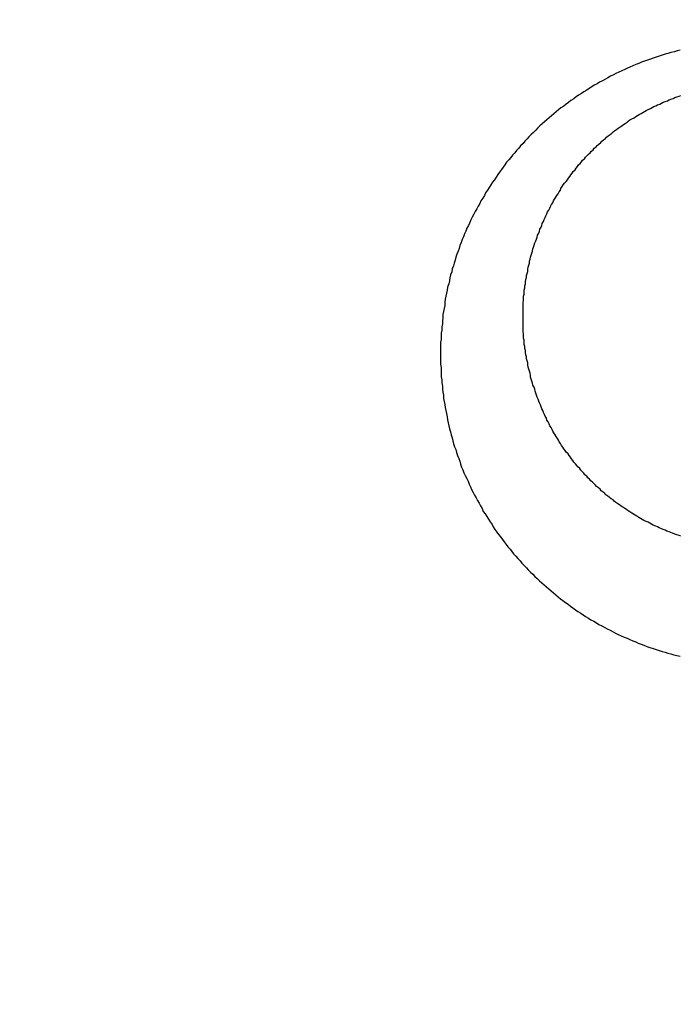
# Model space of a CAD drawing. Header units: millimetres. Extents: x 11979 to 37895, y 18730 to 47884.
# Tile 607 of 656: x 35826.55 to 35827.68, y 46388.94 to 46390.63. Entities that reach past the tile are written whole.
import ezdxf

# ---------------------------------------------------------------- set-up
doc = ezdxf.new("R2010")
doc.units = ezdxf.units.MM
for name, color, linetype in [('- niebieska cienka - izolacja', 120, 'Continuous'), ('-WYMIAR', 8, 'Continuous'), ('PROJEKTOWANE', 5, 'Continuous')]:
    doc.layers.add(name, color=color, linetype=linetype)
doc.styles.get("Standard").update_dxf_attribs({"font": 'arial.ttf'})
doc.dimstyles.new('CZA-KROPKA-50', dxfattribs={"dimtxt": 12, "dimasz": 1, "dimexe": 2, "dimexo": 25, "dimgap": 4, "dimtad": 1, "dimdec": 1, "dimrnd": 0.5, "dimzin": 9, "dimdsep": 46, "dimtxsty": 'Standard', "dimblk": 'CZA-KROPKA', "dimblk1": 'CZA-KROPKA', "dimblk2": 'CZA-KROPKA', "dimsah": 1, "dimcen": -20, "dimse1": 1, "dimse2": 1, "dimclrd": 8, "dimclre": 8, "dimclrt": 9, "dimadec": 0, "dimazin": 0, "dimtfac": 1, "dimtdec": 1, "dimtmove": 1, "dimatfit": 3, "dimldrblk": 'CZA-KROPKA', "dimfxl": 1, "dimtolj": 1, "dimtzin": 9, "dimarcsym": 0})

# ---------------------------------------------------------------- blocks, each defined once
blk = doc.blocks.new('CZA-KROPKA')
at = {"layer": '-WYMIAR', "linetype": 'ByBlock'}
for p, q in [((0, 10), (0, -10)), ((5, 0), (-5, 0))]:
    blk.add_line(p, q, dxfattribs=at)
at = {"layer": '-WYMIAR', "linetype": 'ByBlock', "const_width": 2.5}
blk.add_lwpolyline([(-1.25, 0, 1), (1.25, 0, 1)], format="xyb", close=True, dxfattribs=at)
blk = doc.blocks.new('*D2897')
at = {"layer": '-WYMIAR', "color": 8, "lineweight": -2}
blk.add_line((34132.9262, 45927.4655), (36406.9262, 45927.4655), dxfattribs=at)
at = {"layer": 'Defpoints', "color": 0}
for p in [(34131.9262, 46435.1223), (36407.9262, 46406.1223), (36407.9262, 45927.4655)]:
    blk.add_point(p, dxfattribs=at)
at = {"layer": '-WYMIAR', "color": 8, "lineweight": -2, "rotation": 180}
blk.add_blockref('CZA-KROPKA', (34131.9262, 45927.4655), dxfattribs=at)
at = {"layer": '-WYMIAR', "color": 8, "lineweight": -2}
blk.add_blockref('CZA-KROPKA', (36407.9262, 45927.4655), dxfattribs=at)
at = {"layer": '-WYMIAR', "color": 9, "insert": (35269.9262, 45937.5924), "char_height": 12, "attachment_point": 5}
blk.add_mtext('\\A1;2276', dxfattribs=at)
blk = doc.blocks.new('Pisuar NOVA PRO ze zintegrowanym ceramicznym sitkiem')
for points in [[(-0.001307, -0.185466, 0), (-0.001357, -0.185479, 0), (-0.001407, -0.185493, 0), (-0.001467, -0.185507, 0), (-0.001517, -0.185521, 0), (-0.001567, -0.185537, 0), (-0.001617, -0.185552, 0), (-0.001667, -0.185568, 0), (-0.001717, -0.185585, 0), (-0.001767, -0.185602, 0), (-0.001817, -0.185619, 0), (-0.001867, -0.185637, 0), (-0.001917, -0.185656, 0), (-0.001967, -0.185675, 0), (-0.002017, -0.185694, 0), (-0.002067, -0.185714, 0), (-0.002117, -0.185734, 0), (-0.002167, -0.185755, 0), (-0.002207, -0.185776, 0), (-0.002257, -0.185798, 0), (-0.002307, -0.18582, 0), (-0.002357, -0.185843, 0), (-0.002407, -0.185866, 0), (-0.002447, -0.18589, 0), (-0.002497, -0.185914, 0), (-0.002547, -0.185938, 0), (-0.002587, -0.185963, 0), (-0.002637, -0.185989, 0), (-0.002687, -0.186015, 0), (-0.002727, -0.186041, 0), (-0.002777, -0.186068, 0), (-0.002817, -0.186095, 0), (-0.002867, -0.186123, 0), (-0.002907, -0.186151, 0), (-0.002957, -0.186179, 0), (-0.002997, -0.186208, 0), (-0.003047, -0.186238, 0), (-0.003087, -0.186268, 0), (-0.003127, -0.186298, 0), (-0.003177, -0.186329, 0), (-0.003217, -0.18636, 0), (-0.003257, -0.186391, 0), (-0.003297, -0.186423, 0), (-0.003347, -0.186456, 0), (-0.003387, -0.186488, 0), (-0.003427, -0.186521, 0), (-0.003467, -0.186555, 0), (-0.003507, -0.186589, 0), (-0.003547, -0.186623, 0), (-0.003587, -0.186658, 0), (-0.003627, -0.186693, 0), (-0.003667, -0.186728, 0), (-0.003707, -0.186764, 0), (-0.003747, -0.1868, 0), (-0.003777, -0.186837, 0), (-0.003817, -0.186874, 0), (-0.003857, -0.186911, 0), (-0.003897, -0.186949, 0), (-0.003927, -0.186987, 0), (-0.003967, -0.187025, 0), (-0.003997, -0.187064, 0), (-0.004037, -0.187103, 0), (-0.004067, -0.187143, 0), (-0.004107, -0.187182, 0), (-0.004137, -0.187222, 0), (-0.004177, -0.187263, 0), (-0.004207, -0.187304, 0), (-0.004237, -0.187345, 0), (-0.004277, -0.187386, 0), (-0.004307, -0.187428, 0), (-0.004337, -0.18747, 0), (-0.004367, -0.187512, 0), (-0.004397, -0.187555, 0), (-0.004427, -0.187598, 0), (-0.004457, -0.187641, 0), (-0.004487, -0.187685, 0), (-0.004517, -0.187729, 0), (-0.004547, -0.187773, 0), (-0.004577, -0.187818, 0), (-0.004607, -0.187862, 0), (-0.004637, -0.187907, 0), (-0.004657, -0.187953, 0), (-0.004687, -0.187998, 0), (-0.004717, -0.188044, 0), (-0.004737, -0.18809, 0), (-0.004767, -0.188137, 0), (-0.004787, -0.188183, 0), (-0.004817, -0.18823, 0), (-0.004837, -0.188277, 0), (-0.004867, -0.188324, 0), (-0.004887, -0.188372, 0), (-0.004907, -0.18842, 0), (-0.004927, -0.188468, 0), (-0.004957, -0.188516, 0), (-0.004977, -0.188565, 0), (-0.004997, -0.188613, 0), (-0.005017, -0.188662, 0), (-0.005037, -0.188711, 0), (-0.005057, -0.188761, 0), (-0.005077, -0.18881, 0), (-0.005087, -0.18886, 0), (-0.005107, -0.18891, 0), (-0.005127, -0.18896, 0), (-0.005147, -0.18901, 0), (-0.005157, -0.189061, 0), (-0.005177, -0.189111, 0), (-0.005187, -0.189162, 0), (-0.005207, -0.189213, 0), (-0.005217, -0.189264, 0), (-0.005237, -0.189316, 0), (-0.005247, -0.189367, 0), (-0.005257, -0.189419, 0), (-0.005267, -0.18947, 0), (-0.005287, -0.189522, 0), (-0.005297, -0.189574, 0), (-0.005307, -0.189627, 0), (-0.005317, -0.189679, 0), (-0.005327, -0.189731, 0), (-0.005337, -0.189784, 0), (-0.005337, -0.189836, 0), (-0.005347, -0.189889, 0), (-0.005357, -0.189941, 0), (-0.005367, -0.189994, 0), (-0.005367, -0.190047, 0), (-0.005377, -0.1901, 0), (-0.005377, -0.190153, 0), (-0.005387, -0.190206, 0), (-0.005387, -0.190259, 0), (-0.005397, -0.190312, 0), (-0.005397, -0.190366, 0), (-0.005397, -0.190419, 0), (-0.005407, -0.190472, 0), (-0.005407, -0.190525, 0), (-0.005407, -0.190579, 0), (-0.005407, -0.190632, 0), (-0.005407, -0.190685, 0), (-0.005407, -0.190739, 0), (-0.005407, -0.190792, 0), (-0.005407, -0.190845, 0), (-0.005397, -0.190898, 0), (-0.005397, -0.190952, 0), (-0.005397, -0.191005, 0), (-0.005397, -0.191058, 0), (-0.005387, -0.191111, 0), (-0.005387, -0.191164, 0), (-0.005377, -0.191217, 0), (-0.005377, -0.19127, 0), (-0.005367, -0.191323, 0), (-0.005357, -0.191376, 0), (-0.005357, -0.191428, 0), (-0.005347, -0.191481, 0), (-0.005337, -0.191533, 0), (-0.005327, -0.191586, 0), (-0.005317, -0.191638, 0), (-0.005307, -0.19169, 0), (-0.005297, -0.191742, 0), (-0.005287, -0.191794, 0), (-0.005277, -0.191846, 0), (-0.005267, -0.191898, 0), (-0.005257, -0.19195, 0), (-0.005237, -0.192001, 0), (-0.005227, -0.192052, 0), (-0.005207, -0.192103, 0), (-0.005197, -0.192154, 0), (-0.005187, -0.192205, 0), (-0.005167, -0.192256, 0), (-0.005147, -0.192306, 0), (-0.005137, -0.192356, 0), (-0.005117, -0.192406, 0), (-0.005097, -0.192456, 0), (-0.005077, -0.192506, 0), (-0.005067, -0.192555, 0), (-0.005047, -0.192605, 0), (-0.005027, -0.192654, 0), (-0.005007, -0.192703, 0), (-0.004987, -0.192751, 0), (-0.004957, -0.1928, 0), (-0.004937, -0.192848, 0), (-0.004917, -0.192896, 0), (-0.004897, -0.192944, 0), (-0.004877, -0.192991, 0), (-0.004847, -0.193039, 0), (-0.004827, -0.193086, 0), (-0.004797, -0.193132, 0), (-0.004777, -0.193179, 0), (-0.004747, -0.193225, 0), (-0.004727, -0.193271, 0), (-0.004697, -0.193317, 0), (-0.004677, -0.193363, 0), (-0.004647, -0.193408, 0), (-0.004617, -0.193453, 0), (-0.004587, -0.193498, 0), (-0.004557, -0.193542, 0), (-0.004527, -0.193586, 0), (-0.004507, -0.19363, 0), (-0.004477, -0.193674, 0), (-0.004447, -0.193717, 0), (-0.004417, -0.19376, 0), (-0.004377, -0.193803, 0), (-0.004347, -0.193845, 0), (-0.004317, -0.193887, 0), (-0.004287, -0.193929, 0), (-0.004257, -0.19397, 0), (-0.004217, -0.194011, 0), (-0.004187, -0.194052, 0), (-0.004157, -0.194092, 0), (-0.004117, -0.194133, 0), (-0.004087, -0.194172, 0), (-0.004047, -0.194212, 0), (-0.004017, -0.194251, 0), (-0.003977, -0.19429, 0), (-0.003937, -0.194328, 0), (-0.003907, -0.194366, 0), (-0.003867, -0.194404, 0), (-0.003827, -0.194441, 0), (-0.003797, -0.194478, 0), (-0.003757, -0.194515, 0), (-0.003717, -0.194551, 0), (-0.003677, -0.194587, 0), (-0.003637, -0.194622, 0), (-0.003597, -0.194657, 0), (-0.003557, -0.194692, 0), (-0.003517, -0.194726, 0), (-0.003477, -0.19476, 0), (-0.003437, -0.194793, 0), (-0.003397, -0.194827, 0), (-0.003357, -0.194859, 0), (-0.003317, -0.194892, 0), (-0.003267, -0.194924, 0), (-0.003227, -0.194955, 0), (-0.003187, -0.194986, 0), (-0.003147, -0.195017, 0), (-0.003097, -0.195047, 0), (-0.003057, -0.195077, 0), (-0.003007, -0.195106, 0), (-0.002967, -0.195135, 0), (-0.002927, -0.195163, 0), (-0.002877, -0.195191, 0), (-0.002837, -0.195219, 0), (-0.002787, -0.195246, 0), (-0.002737, -0.195273, 0), (-0.002697, -0.195299, 0), (-0.002647, -0.195325, 0), (-0.002597, -0.19535, 0), (-0.002557, -0.195375, 0), (-0.002507, -0.1954, 0), (-0.002457, -0.195424, 0), (-0.002417, -0.195447, 0), (-0.002367, -0.19547, 0), (-0.002317, -0.195493, 0), (-0.002267, -0.195515, 0), (-0.002217, -0.195537, 0), (-0.002167, -0.195558, 0), (-0.002117, -0.195578, 0), (-0.002067, -0.195599, 0), (-0.002027, -0.195618, 0), (-0.001977, -0.195638, 0), (-0.001927, -0.195657, 0), (-0.001877, -0.195675, 0), (-0.001827, -0.195693, 0), (-0.001767, -0.19571, 0), (-0.001717, -0.195727, 0), (-0.001667, -0.195744, 0), (-0.001617, -0.19576, 0), (-0.001567, -0.195775, 0), (-0.001517, -0.19579, 0), (-0.001467, -0.195805, 0), (-0.001417, -0.195819, 0), (-0.001367, -0.195832, 0), (-0.001307, -0.195845, 0)], [(-0.001297, -0.193787, 0), (-0.001327, -0.193776, 0), (-0.001367, -0.193764, 0), (-0.001397, -0.193752, 0), (-0.001437, -0.193739, 0), (-0.001467, -0.193727, 0), (-0.001497, -0.193713, 0), (-0.001537, -0.1937, 0), (-0.001567, -0.193687, 0), (-0.001597, -0.193673, 0), (-0.001637, -0.193658, 0), (-0.001667, -0.193644, 0), (-0.001697, -0.193629, 0), (-0.001727, -0.193614, 0), (-0.001767, -0.193599, 0), (-0.001797, -0.193583, 0), (-0.001827, -0.193567, 0), (-0.001857, -0.193551, 0), (-0.001887, -0.193534, 0), (-0.001927, -0.193518, 0), (-0.001957, -0.193501, 0), (-0.001987, -0.193483, 0), (-0.002017, -0.193466, 0), (-0.002047, -0.193448, 0), (-0.002077, -0.193429, 0), (-0.002107, -0.193411, 0), (-0.002137, -0.193392, 0), (-0.002167, -0.193373, 0), (-0.002197, -0.193354, 0), (-0.002227, -0.193334, 0), (-0.002257, -0.193314, 0), (-0.002287, -0.193294, 0), (-0.002317, -0.193274, 0), (-0.002347, -0.193253, 0), (-0.002377, -0.193232, 0), (-0.002407, -0.193211, 0), (-0.002437, -0.19319, 0), (-0.002457, -0.193168, 0), (-0.002487, -0.193146, 0), (-0.002517, -0.193124, 0), (-0.002547, -0.193101, 0), (-0.002577, -0.193079, 0), (-0.002597, -0.193056, 0), (-0.002627, -0.193033, 0), (-0.002657, -0.193009, 0), (-0.002677, -0.192986, 0), (-0.002707, -0.192962, 0), (-0.002737, -0.192938, 0), (-0.002757, -0.192913, 0), (-0.002787, -0.192889, 0), (-0.002807, -0.192864, 0), (-0.002837, -0.192839, 0), (-0.002857, -0.192813, 0), (-0.002887, -0.192788, 0), (-0.002907, -0.192762, 0), (-0.002937, -0.192736, 0), (-0.002957, -0.19271, 0), (-0.002987, -0.192683, 0), (-0.003007, -0.192657, 0), (-0.003027, -0.19263, 0), (-0.003057, -0.192603, 0), (-0.003077, -0.192576, 0), (-0.003097, -0.192548, 0), (-0.003127, -0.192521, 0), (-0.003147, -0.192493, 0), (-0.003167, -0.192465, 0), (-0.003187, -0.192436, 0), (-0.003207, -0.192408, 0), (-0.003227, -0.192379, 0), (-0.003257, -0.19235, 0), (-0.003277, -0.192321, 0), (-0.003297, -0.192292, 0), (-0.003317, -0.192263, 0), (-0.003337, -0.192233, 0), (-0.003357, -0.192203, 0), (-0.003377, -0.192173, 0), (-0.003387, -0.192143, 0), (-0.003407, -0.192113, 0), (-0.003427, -0.192083, 0), (-0.003447, -0.192052, 0), (-0.003467, -0.192021, 0), (-0.003487, -0.19199, 0), (-0.003497, -0.191959, 0), (-0.003517, -0.191928, 0), (-0.003537, -0.191896, 0), (-0.003547, -0.191864, 0), (-0.003567, -0.191833, 0), (-0.003587, -0.191801, 0), (-0.003597, -0.191769, 0), (-0.003617, -0.191736, 0), (-0.003627, -0.191704, 0), (-0.003647, -0.191672, 0), (-0.003657, -0.191639, 0), (-0.003677, -0.191606, 0), (-0.003687, -0.191573, 0), (-0.003697, -0.19154, 0), (-0.003717, -0.191507, 0), (-0.003727, -0.191474, 0), (-0.003737, -0.19144, 0), (-0.003757, -0.191407, 0), (-0.003767, -0.191373, 0), (-0.003777, -0.191339, 0), (-0.003787, -0.191306, 0), (-0.003797, -0.191272, 0), (-0.003807, -0.191238, 0), (-0.003827, -0.191203, 0), (-0.003837, -0.191169, 0), (-0.003847, -0.191135, 0), (-0.003857, -0.1911, 0), (-0.003867, -0.191066, 0), (-0.003867, -0.191031, 0), (-0.003877, -0.190997, 0), (-0.003887, -0.190962, 0), (-0.003897, -0.190927, 0), (-0.003907, -0.190892, 0), (-0.003917, -0.190857, 0), (-0.003917, -0.190822, 0), (-0.003927, -0.190787, 0), (-0.003937, -0.190752, 0), (-0.003937, -0.190717, 0), (-0.003947, -0.190681, 0), (-0.003957, -0.190646, 0), (-0.003957, -0.19061, 0), (-0.003967, -0.190575, 0), (-0.003967, -0.190539, 0), (-0.003977, -0.190504, 0), (-0.003977, -0.190468, 0), (-0.003977, -0.190433, 0), (-0.003987, -0.190397, 0), (-0.003987, -0.190361, 0), (-0.003987, -0.190326, 0), (-0.003997, -0.19029, 0), (-0.003997, -0.190254, 0), (-0.003997, -0.190218, 0), (-0.003997, -0.190183, 0), (-0.003997, -0.190147, 0), (-0.003997, -0.190111, 0), (-0.003997, -0.190075, 0), (-0.003997, -0.190039, 0), (-0.003997, -0.190003, 0), (-0.003997, -0.189968, 0), (-0.003997, -0.189932, 0), (-0.003997, -0.189896, 0), (-0.003997, -0.18986, 0), (-0.003997, -0.189824, 0), (-0.003997, -0.189788, 0), (-0.003987, -0.189753, 0), (-0.003987, -0.189717, 0), (-0.003987, -0.189681, 0), (-0.003977, -0.189645, 0), (-0.003977, -0.18961, 0), (-0.003977, -0.189574, 0), (-0.003967, -0.189538, 0), (-0.003967, -0.189503, 0), (-0.003957, -0.189467, 0), (-0.003957, -0.189432, 0), (-0.003947, -0.189396, 0), (-0.003937, -0.189361, 0), (-0.003937, -0.189325, 0), (-0.003927, -0.18929, 0), (-0.003917, -0.189255, 0), (-0.003917, -0.189219, 0), (-0.003907, -0.189184, 0), (-0.003897, -0.189149, 0), (-0.003887, -0.189114, 0), (-0.003887, -0.189079, 0), (-0.003877, -0.189044, 0), (-0.003867, -0.18901, 0), (-0.003857, -0.188975, 0), (-0.003847, -0.18894, 0), (-0.003837, -0.188906, 0), (-0.003827, -0.188871, 0), (-0.003817, -0.188837, 0), (-0.003807, -0.188803, 0), (-0.003797, -0.188768, 0), (-0.003777, -0.188734, 0), (-0.003767, -0.1887, 0), (-0.003757, -0.188667, 0), (-0.003747, -0.188633, 0), (-0.003727, -0.188599, 0), (-0.003717, -0.188566, 0), (-0.003707, -0.188532, 0), (-0.003687, -0.188499, 0), (-0.003677, -0.188466, 0), (-0.003667, -0.188433, 0), (-0.003647, -0.1884, 0), (-0.003637, -0.188367, 0), (-0.003617, -0.188334, 0), (-0.003607, -0.188302, 0), (-0.003587, -0.18827, 0), (-0.003577, -0.188237, 0), (-0.003557, -0.188205, 0), (-0.003537, -0.188173, 0), (-0.003527, -0.188142, 0), (-0.003507, -0.18811, 0), (-0.003487, -0.188079, 0), (-0.003477, -0.188047, 0), (-0.003457, -0.188016, 0), (-0.003437, -0.187985, 0), (-0.003417, -0.187954, 0), (-0.003397, -0.187924, 0), (-0.003377, -0.187893, 0), (-0.003357, -0.187863, 0), (-0.003347, -0.187833, 0), (-0.003327, -0.187803, 0), (-0.003307, -0.187773, 0), (-0.003287, -0.187744, 0), (-0.003257, -0.187715, 0), (-0.003237, -0.187685, 0), (-0.003217, -0.187657, 0), (-0.003197, -0.187628, 0), (-0.003177, -0.187599, 0), (-0.003157, -0.187571, 0), (-0.003137, -0.187543, 0), (-0.003107, -0.187515, 0), (-0.003087, -0.187487, 0), (-0.003067, -0.18746, 0), (-0.003047, -0.187432, 0), (-0.003017, -0.187405, 0), (-0.002997, -0.187379, 0), (-0.002977, -0.187352, 0), (-0.002947, -0.187325, 0), (-0.002927, -0.187299, 0), (-0.002897, -0.187273, 0), (-0.002877, -0.187248, 0), (-0.002847, -0.187222, 0), (-0.002827, -0.187197, 0), (-0.002797, -0.187172, 0), (-0.002777, -0.187147, 0), (-0.002747, -0.187122, 0), (-0.002727, -0.187098, 0), (-0.002697, -0.187074, 0), (-0.002667, -0.18705, 0), (-0.002647, -0.187026, 0), (-0.002617, -0.187003, 0), (-0.002587, -0.186979, 0), (-0.002567, -0.186957, 0), (-0.002537, -0.186934, 0), (-0.002507, -0.186911, 0), (-0.002477, -0.186889, 0), (-0.002457, -0.186867, 0), (-0.002427, -0.186845, 0), (-0.002397, -0.186824, 0), (-0.002367, -0.186803, 0), (-0.002337, -0.186782, 0), (-0.002307, -0.186761, 0), (-0.002277, -0.186741, 0), (-0.002247, -0.186721, 0), (-0.002217, -0.186701, 0), (-0.002197, -0.186681, 0), (-0.002167, -0.186662, 0), (-0.002137, -0.186642, 0), (-0.002097, -0.186624, 0), (-0.002067, -0.186605, 0), (-0.002037, -0.186587, 0), (-0.002007, -0.186569, 0), (-0.001977, -0.186551, 0), (-0.001947, -0.186533, 0), (-0.001917, -0.186516, 0), (-0.001887, -0.186499, 0), (-0.001857, -0.186483, 0), (-0.001817, -0.186466, 0), (-0.001787, -0.18645, 0), (-0.001757, -0.186434, 0), (-0.001727, -0.186419, 0), (-0.001697, -0.186403, 0), (-0.001657, -0.186389, 0), (-0.001627, -0.186374, 0), (-0.001597, -0.186359, 0), (-0.001567, -0.186345, 0), (-0.001527, -0.186332, 0), (-0.001497, -0.186318, 0), (-0.001467, -0.186305, 0), (-0.001427, -0.186292, 0), (-0.001397, -0.186279, 0), (-0.001367, -0.186267, 0), (-0.001327, -0.186255, 0), (-0.001297, -0.186243, 0)]]:
    blk.add_polyline3d(points)

msp = doc.modelspace()

# ---------------------------------------------------------------- hatches: boundary and pattern name
at = {"layer": '- niebieska cienka - izolacja'}
h = msp.add_hatch(dxfattribs=at)
h.set_pattern_fill('ANSI31', color=5, scale=10)
h.set_pattern_definition([(315, (22316.131, 20126.916), (19.7999996, -4e-15), [3.394112, -24.607316]), (315, (22316.131, 20146.716), (19.7999996, -4e-15), [3.394112, -24.607316]), (315, (22329.731, 20119.916), (19.7999996, -4e-15), [3.959798, -24.04163]), (315, (22329.731, 20139.716), (19.7999996, -4e-15), [3.959798, -24.04163]), (0, (22325.931, 20125.716), (0, 19.8), [0.2, -19.6]), (90, (22326.131, 20125.716), (-19.8, 1e-15), [0.2, -19.6]), (0, (22326.131, 20125.916), (0, 19.8), [0.2, -19.6]), (0, (22326.331, 20125.916), (0, 19.8), [0.2, -19.6]), (0, (22326.531, 20125.916), (0, 19.8), [0.2, -19.6]), (0, (22326.731, 20125.916), (0, 19.8), [0.2, -19.6]), (90, (22326.931, 20125.716), (-19.8, 1e-15), [0.2, -19.6]), (0, (22326.931, 20125.716), (0, 19.8), [0.2, -19.6]), (90, (22327.131, 20125.516), (-19.8, 1e-15), [0.2, -19.6]), (0, (22327.131, 20125.516), (0, 19.8), [0.2, -19.6]), (90, (22327.331, 20125.316), (-19.8, 1e-15), [0.2, -19.6]), (90, (22327.331, 20125.116), (-19.8, 1e-15), [0.2, -19.6]), (90, (22327.331, 20124.916), (-19.8, 1e-15), [0.2, -19.6]), (90, (22327.331, 20124.716), (-19.8, 1e-15), [0.2, -19.6]), (0, (22327.131, 20124.716), (0, 19.8), [0.2, -19.6]), (90, (22327.131, 20124.516), (-19.8, 1e-15), [0.2, -19.6]), (0, (22326.931, 20124.516), (0, 19.8), [0.2, -19.6]), (90, (22326.931, 20124.316), (-19.8, 1e-15), [0.2, -19.6]), (0, (22326.731, 20124.316), (0, 19.8), [0.2, -19.6]), (0, (22326.531, 20124.316), (0, 19.8), [0.2, -19.6]), (0, (22326.331, 20124.316), (0, 19.8), [0.2, -19.6]), (0, (22326.131, 20124.316), (0, 19.8), [0.2, -19.6]), (90, (22326.131, 20124.316), (-19.8, 1e-15), [0.2, -19.6]), (0, (22325.931, 20124.516), (0, 19.8), [0.2, -19.6]), (90, (22325.931, 20124.516), (-19.8, 1e-15), [0.2, -19.6]), (0, (22325.731, 20124.716), (0, 19.8), [0.2, -19.6]), (90, (22325.731, 20124.716), (-19.8, 1e-15), [0.2, -19.6]), (90, (22325.731, 20124.916), (-19.8, 1e-15), [0.2, -19.6]), (90, (22325.731, 20125.116), (-19.8, 1e-15), [0.2, -19.6]), (90, (22325.731, 20125.316), (-19.8, 1e-15), [0.2, -19.6]), (0, (22325.731, 20125.516), (0, 19.8), [0.2, -19.6]), (90, (22325.931, 20125.516), (-19.8, 1e-15), [0.2, -19.6]), (90, (22322.931, 20108.516), (-19.8, 1e-15), [0.2, -19.6]), (0, (22322.731, 20108.516), (0, 19.8), [0.2, -19.6]), (90, (22322.731, 20108.316), (-19.8, 1e-15), [0.2, -19.6]), (90, (22322.731, 20108.116), (-19.8, 1e-15), [0.2, -19.6]), (90, (22322.731, 20107.916), (-19.8, 1e-15), [0.2, -19.6]), (90, (22322.731, 20107.716), (-19.8, 1e-15), [0.2, -19.6]), (0, (22322.731, 20107.716), (0, 19.8), [0.2, -19.6]), (90, (22322.931, 20107.516), (-19.8, 1e-15), [0.2, -19.6]), (0, (22322.931, 20107.516), (0, 19.8), [0.2, -19.6]), (90, (22323.131, 20107.316), (-19.8, 1e-15), [0.2, -19.6]), (0, (22323.131, 20107.316), (0, 19.8), [0.2, -19.6]), (90, (22323.331, 20107.116), (-19.8, 1e-15), [0.2, -19.6]), (0, (22323.331, 20107.116), (0, 19.8), [0.2, -19.6]), (0, (22323.531, 20107.116), (0, 19.8), [0.2, -19.6]), (0, (22323.731, 20107.116), (0, 19.8), [0.2, -19.6]), (0, (22323.931, 20107.116), (0, 19.8), [0.2, -19.6]), (90, (22324.131, 20107.116), (-19.8, 1e-15), [0.2, -19.6]), (0, (22324.131, 20107.316), (0, 19.8), [0.2, -19.6]), (90, (22324.331, 20107.316), (-19.8, 1e-15), [0.2, -19.6]), (0, (22324.331, 20107.516), (0, 19.8), [0.2, -19.6]), (90, (22324.531, 20107.516), (-19.8, 1e-15), [0.2, -19.6]), (0, (22324.531, 20107.716), (0, 19.8), [0.2, -19.6]), (90, (22324.731, 20107.716), (-19.8, 1e-15), [0.2, -19.6]), (90, (22324.731, 20107.916), (-19.8, 1e-15), [0.2, -19.6]), (90, (22324.731, 20108.116), (-19.8, 1e-15), [0.2, -19.6]), (90, (22324.731, 20108.316), (-19.8, 1e-15), [0.2, -19.6]), (0, (22324.531, 20108.516), (0, 19.8), [0.2, -19.6]), (90, (22324.531, 20108.516), (-19.8, 1e-15), [0.2, -19.6]), (0, (22324.331, 20108.716), (0, 19.8), [0.2, -19.6]), (90, (22324.331, 20108.716), (-19.8, 1e-15), [0.2, -19.6]), (0, (22324.131, 20108.916), (0, 19.8), [0.2, -19.6]), (90, (22324.131, 20108.916), (-19.8, 1e-15), [0.2, -19.6]), (0, (22323.931, 20109.116), (0, 19.8), [0.2, -19.6]), (0, (22323.731, 20109.116), (0, 19.8), [0.2, -19.6]), (0, (22323.531, 20109.116), (0, 19.8), [0.2, -19.6]), (0, (22323.331, 20109.116), (0, 19.8), [0.2, -19.6]), (90, (22323.331, 20108.916), (-19.8, 1e-15), [0.2, -19.6]), (0, (22323.131, 20108.916), (0, 19.8), [0.2, -19.6]), (90, (22323.131, 20108.716), (-19.8, 1e-15), [0.2, -19.6]), (0, (22322.931, 20108.716), (0, 19.8), [0.2, -19.6]), (90, (22325.931, 20109.116), (-19.8, 1e-15), [0.2, -19.6]), (0, (22325.931, 20109.316), (0, 19.8), [0.2, -19.6]), (90, (22326.131, 20109.316), (-19.8, 1e-15), [0.2, -19.6]), (0, (22326.131, 20109.516), (0, 19.8), [0.2, -19.6]), (0, (22326.331, 20109.516), (0, 19.8), [0.2, -19.6]), (0, (22326.531, 20109.516), (0, 19.8), [0.2, -19.6]), (0, (22326.731, 20109.516), (0, 19.8), [0.2, -19.6]), (0, (22326.931, 20109.516), (0, 19.8), [0.2, -19.6]), (0, (22327.131, 20109.516), (0, 19.8), [0.2, -19.6]), (90, (22327.331, 20109.316), (-19.8, 1e-15), [0.2, -19.6]), (0, (22327.331, 20109.316), (0, 19.8), [0.2, -19.6]), (90, (22327.531, 20109.116), (-19.8, 1e-15), [0.2, -19.6]), (0, (22327.531, 20109.116), (0, 19.8), [0.2, -19.6]), (90, (22327.731, 20108.916), (-19.8, 1e-15), [0.2, -19.6]), (0, (22327.731, 20108.916), (0, 19.8), [0.2, -19.6]), (90, (22327.931, 20108.716), (-19.8, 1e-15), [0.2, -19.6]), (90, (22327.931, 20108.516), (-19.8, 1e-15), [0.2, -19.6]), (90, (22327.931, 20108.316), (-19.8, 1e-15), [0.2, -19.6]), (90, (22327.931, 20108.116), (-19.8, 1e-15), [0.2, -19.6]), (90, (22327.931, 20107.916), (-19.8, 1e-15), [0.2, -19.6]), (90, (22327.931, 20107.716), (-19.8, 1e-15), [0.2, -19.6]), (0, (22327.731, 20107.716), (0, 19.8), [0.2, -19.6]), (90, (22327.731, 20107.516), (-19.8, 1e-15), [0.2, -19.6]), (0, (22327.531, 20107.516), (0, 19.8), [0.2, -19.6]), (90, (22327.531, 20107.316), (-19.8, 1e-15), [0.2, -19.6]), (0, (22327.331, 20107.316), (0, 19.8), [0.2, -19.6]), (90, (22327.331, 20107.116), (-19.8, 1e-15), [0.2, -19.6]), (0, (22327.131, 20107.116), (0, 19.8), [0.2, -19.6]), (0, (22326.931, 20107.116), (0, 19.8), [0.2, -19.6]), (0, (22326.731, 20107.116), (0, 19.8), [0.2, -19.6]), (0, (22326.531, 20107.116), (0, 19.8), [0.2, -19.6]), (0, (22326.331, 20107.116), (0, 19.8), [0.2, -19.6]), (0, (22326.131, 20107.116), (0, 19.8), [0.2, -19.6]), (90, (22326.131, 20107.116), (-19.8, 1e-15), [0.2, -19.6]), (0, (22325.931, 20107.316), (0, 19.8), [0.2, -19.6]), (90, (22325.931, 20107.316), (-19.8, 1e-15), [0.2, -19.6]), (0, (22325.731, 20107.516), (0, 19.8), [0.2, -19.6]), (90, (22325.731, 20107.516), (-19.8, 1e-15), [0.2, -19.6]), (0, (22325.531, 20107.716), (0, 19.8), [0.2, -19.6]), (90, (22325.531, 20107.716), (-19.8, 1e-15), [0.2, -19.6]), (90, (22325.531, 20107.916), (-19.8, 1e-15), [0.2, -19.6]), (90, (22325.531, 20108.116), (-19.8, 1e-15), [0.2, -19.6]), (90, (22325.531, 20108.316), (-19.8, 1e-15), [0.2, -19.6]), (90, (22325.531, 20108.516), (-19.8, 1e-15), [0.2, -19.6]), (90, (22325.531, 20108.716), (-19.8, 1e-15), [0.2, -19.6]), (0, (22325.531, 20108.916), (0, 19.8), [0.2, -19.6]), (90, (22325.731, 20108.916), (-19.8, 1e-15), [0.2, -19.6]), (0, (22325.731, 20109.116), (0, 19.8), [0.2, -19.6]), (0, (22317.731, 20123.716), (0, 19.8), [0.2, -19.6]), (90, (22317.931, 20123.716), (-19.8, 1e-15), [0.2, -19.6]), (0, (22317.931, 20123.916), (0, 19.8), [0.2, -19.6]), (0, (22318.131, 20123.916), (0, 19.8), [0.2, -19.6]), (0, (22318.331, 20123.916), (0, 19.8), [0.2, -19.6]), (0, (22318.531, 20123.916), (0, 19.8), [0.2, -19.6]), (90, (22318.731, 20123.716), (-19.8, 1e-15), [0.2, -19.6]), (0, (22318.731, 20123.716), (0, 19.8), [0.2, -19.6]), (90, (22318.931, 20123.516), (-19.8, 1e-15), [0.2, -19.6]), (0, (22318.931, 20123.516), (0, 19.8), [0.2, -19.6]), (90, (22319.131, 20123.316), (-19.8, 1e-15), [0.2, -19.6]), (90, (22319.131, 20123.116), (-19.8, 1e-15), [0.2, -19.6]), (90, (22319.131, 20122.916), (-19.8, 1e-15), [0.2, -19.6]), (90, (22319.131, 20122.716), (-19.8, 1e-15), [0.2, -19.6]), (0, (22318.931, 20122.716), (0, 19.8), [0.2, -19.6]), (90, (22318.931, 20122.516), (-19.8, 1e-15), [0.2, -19.6]), (0, (22318.731, 20122.516), (0, 19.8), [0.2, -19.6]), (90, (22318.731, 20122.316), (-19.8, 1e-15), [0.2, -19.6]), (0, (22318.531, 20122.316), (0, 19.8), [0.2, -19.6]), (0, (22318.331, 20122.316), (0, 19.8), [0.2, -19.6]), (0, (22318.131, 20122.316), (0, 19.8), [0.2, -19.6]), (0, (22317.931, 20122.316), (0, 19.8), [0.2, -19.6]), (90, (22317.931, 20122.316), (-19.8, 1e-15), [0.2, -19.6]), (0, (22317.731, 20122.516), (0, 19.8), [0.2, -19.6]), (90, (22317.731, 20122.516), (-19.8, 1e-15), [0.2, -19.6]), (0, (22317.531, 20122.716), (0, 19.8), [0.2, -19.6]), (90, (22317.531, 20122.716), (-19.8, 1e-15), [0.2, -19.6]), (90, (22317.531, 20122.916), (-19.8, 1e-15), [0.2, -19.6]), (90, (22317.531, 20123.116), (-19.8, 1e-15), [0.2, -19.6]), (90, (22317.531, 20123.316), (-19.8, 1e-15), [0.2, -19.6]), (0, (22317.531, 20123.516), (0, 19.8), [0.2, -19.6]), (90, (22317.731, 20123.516), (-19.8, 1e-15), [0.2, -19.6]), (90, (22314.731, 20122.516), (-19.8, 1e-15), [0.2, -19.6]), (0, (22314.731, 20122.716), (0, 19.8), [0.2, -19.6]), (90, (22314.931, 20122.716), (-19.8, 1e-15), [0.2, -19.6]), (0, (22314.931, 20122.916), (0, 19.8), [0.2, -19.6]), (0, (22315.131, 20122.916), (0, 19.8), [0.2, -19.6]), (0, (22315.331, 20122.916), (0, 19.8), [0.2, -19.6]), (0, (22315.531, 20122.916), (0, 19.8), [0.2, -19.6]), (0, (22315.731, 20122.916), (0, 19.8), [0.2, -19.6]), (0, (22315.931, 20122.916), (0, 19.8), [0.2, -19.6]), (90, (22316.131, 20122.716), (-19.8, 1e-15), [0.2, -19.6]), (0, (22316.131, 20122.716), (0, 19.8), [0.2, -19.6]), (90, (22316.331, 20122.516), (-19.8, 1e-15), [0.2, -19.6]), (0, (22316.331, 20122.516), (0, 19.8), [0.2, -19.6]), (90, (22316.531, 20122.316), (-19.8, 1e-15), [0.2, -19.6]), (0, (22316.531, 20122.316), (0, 19.8), [0.2, -19.6]), (90, (22316.731, 20122.116), (-19.8, 1e-15), [0.2, -19.6]), (90, (22316.731, 20121.916), (-19.8, 1e-15), [0.2, -19.6]), (90, (22316.731, 20121.716), (-19.8, 1e-15), [0.2, -19.6]), (90, (22316.731, 20121.516), (-19.8, 1e-15), [0.2, -19.6]), (90, (22316.731, 20121.316), (-19.8, 1e-15), [0.2, -19.6]), (90, (22316.731, 20121.116), (-19.8, 1e-15), [0.2, -19.6]), (0, (22316.531, 20121.116), (0, 19.8), [0.2, -19.6]), (90, (22316.531, 20120.916), (-19.8, 1e-15), [0.2, -19.6]), (0, (22316.331, 20120.916), (0, 19.8), [0.2, -19.6]), (90, (22316.331, 20120.716), (-19.8, 1e-15), [0.2, -19.6]), (0, (22316.131, 20120.716), (0, 19.8), [0.2, -19.6]), (90, (22316.131, 20120.516), (-19.8, 1e-15), [0.2, -19.6]), (0, (22315.931, 20120.516), (0, 19.8), [0.2, -19.6]), (0, (22315.731, 20120.516), (0, 19.8), [0.2, -19.6]), (0, (22315.531, 20120.516), (0, 19.8), [0.2, -19.6]), (0, (22315.331, 20120.516), (0, 19.8), [0.2, -19.6]), (0, (22315.131, 20120.516), (0, 19.8), [0.2, -19.6]), (0, (22314.931, 20120.516), (0, 19.8), [0.2, -19.6]), (90, (22314.931, 20120.516), (-19.8, 1e-15), [0.2, -19.6]), (0, (22314.731, 20120.716), (0, 19.8), [0.2, -19.6]), (90, (22314.731, 20120.716), (-19.8, 1e-15), [0.2, -19.6]), (0, (22314.531, 20120.916), (0, 19.8), [0.2, -19.6]), (90, (22314.531, 20120.916), (-19.8, 1e-15), [0.2, -19.6]), (0, (22314.331, 20121.116), (0, 19.8), [0.2, -19.6]), (90, (22314.331, 20121.116), (-19.8, 1e-15), [0.2, -19.6]), (90, (22314.331, 20121.316), (-19.8, 1e-15), [0.2, -19.6]), (90, (22314.331, 20121.516), (-19.8, 1e-15), [0.2, -19.6]), (90, (22314.331, 20121.716), (-19.8, 1e-15), [0.2, -19.6]), (90, (22314.331, 20121.916), (-19.8, 1e-15), [0.2, -19.6]), (90, (22314.331, 20122.116), (-19.8, 1e-15), [0.2, -19.6]), (0, (22314.331, 20122.316), (0, 19.8), [0.2, -19.6]), (90, (22314.531, 20122.316), (-19.8, 1e-15), [0.2, -19.6]), (0, (22314.531, 20122.516), (0, 19.8), [0.2, -19.6]), (90, (22316.931, 20120.116), (-19.8, 1e-15), [0.2, -19.6]), (0, (22316.731, 20120.116), (0, 19.8), [0.2, -19.6]), (90, (22316.731, 20119.916), (-19.8, 1e-15), [0.2, -19.6]), (90, (22316.731, 20119.716), (-19.8, 1e-15), [0.2, -19.6]), (90, (22316.731, 20119.516), (-19.8, 1e-15), [0.2, -19.6]), (90, (22316.731, 20119.316), (-19.8, 1e-15), [0.2, -19.6]), (0, (22316.731, 20119.316), (0, 19.8), [0.2, -19.6]), (90, (22316.931, 20119.116), (-19.8, 1e-15), [0.2, -19.6]), (0, (22316.931, 20119.116), (0, 19.8), [0.2, -19.6]), (90, (22317.131, 20118.916), (-19.8, 1e-15), [0.2, -19.6]), (0, (22317.131, 20118.916), (0, 19.8), [0.2, -19.6]), (90, (22317.331, 20118.716), (-19.8, 1e-15), [0.2, -19.6]), (0, (22317.331, 20118.716), (0, 19.8), [0.2, -19.6]), (0, (22317.531, 20118.716), (0, 19.8), [0.2, -19.6]), (0, (22317.731, 20118.716), (0, 19.8), [0.2, -19.6]), (0, (22317.931, 20118.716), (0, 19.8), [0.2, -19.6]), (90, (22318.131, 20118.716), (-19.8, 1e-15), [0.2, -19.6]), (0, (22318.131, 20118.916), (0, 19.8), [0.2, -19.6]), (90, (22318.331, 20118.916), (-19.8, 1e-15), [0.2, -19.6]), (0, (22318.331, 20119.116), (0, 19.8), [0.2, -19.6]), (90, (22318.531, 20119.116), (-19.8, 1e-15), [0.2, -19.6]), (0, (22318.531, 20119.316), (0, 19.8), [0.2, -19.6]), (90, (22318.731, 20119.316), (-19.8, 1e-15), [0.2, -19.6]), (90, (22318.731, 20119.516), (-19.8, 1e-15), [0.2, -19.6]), (90, (22318.731, 20119.716), (-19.8, 1e-15), [0.2, -19.6]), (90, (22318.731, 20119.916), (-19.8, 1e-15), [0.2, -19.6]), (0, (22318.531, 20120.116), (0, 19.8), [0.2, -19.6]), (90, (22318.531, 20120.116), (-19.8, 1e-15), [0.2, -19.6]), (0, (22318.331, 20120.316), (0, 19.8), [0.2, -19.6]), (90, (22318.331, 20120.316), (-19.8, 1e-15), [0.2, -19.6]), (0, (22318.131, 20120.516), (0, 19.8), [0.2, -19.6]), (90, (22318.131, 20120.516), (-19.8, 1e-15), [0.2, -19.6]), (0, (22317.931, 20120.716), (0, 19.8), [0.2, -19.6]), (0, (22317.731, 20120.716), (0, 19.8), [0.2, -19.6]), (0, (22317.531, 20120.716), (0, 19.8), [0.2, -19.6]), (0, (22317.331, 20120.716), (0, 19.8), [0.2, -19.6]), (90, (22317.331, 20120.516), (-19.8, 1e-15), [0.2, -19.6]), (0, (22317.131, 20120.516), (0, 19.8), [0.2, -19.6]), (90, (22317.131, 20120.316), (-19.8, 1e-15), [0.2, -19.6]), (0, (22316.931, 20120.316), (0, 19.8), [0.2, -19.6]), (315, (22327.331, 20112.316), (19.7999996, -4e-15), [4.24264, -23.758788]), (315, (22327.331, 20132.116), (19.7999996, -4e-15), [4.24264, -23.758788]), (315, (22323.331, 20109.916), (19.7999996, -4e-15), [3.959798, -24.04163]), (315, (22323.331, 20129.716), (19.7999996, -4e-15), [3.959798, -24.04163]), (315, (22319.731, 20116.716), (19.7999996, -4e-15), [4.24264, -23.758788]), (315, (22319.731, 20136.516), (19.7999996, -4e-15), [4.24264, -23.758788]), (315, (22317.131, 20122.516), (19.7999996, -4e-15), [3.676956, -24.324474]), (315, (22317.131, 20142.316), (19.7999996, -4e-15), [3.676956, -24.324474]), (315, (22323.931, 20118.316), (19.7999996, -4e-15), [4.24264, -23.758788]), (315, (22323.931, 20138.116), (19.7999996, -4e-15), [4.24264, -23.758788]), (315, (22321.931, 20124.116), (19.7999996, -4e-15), [3.676956, -24.324474]), (315, (22321.931, 20143.916), (19.7999996, -4e-15), [3.676956, -24.324474]), (315, (22320.131, 20109.716), (19.7999996, -4e-15), [3.676956, -24.324474]), (315, (22320.131, 20129.516), (19.7999996, -4e-15), [3.676956, -24.324474]), (315, (22312.731, 20112.716), (19.7999996, -4e-15), [3.676956, -24.324474]), (315, (22312.731, 20132.516), (19.7999996, -4e-15), [3.676956, -24.324474])])
h.paths.add_polyline_path([(36155.9262, 46409.1223), (36161.9262, 46409.1223), (36161.9262, 46319.1223), (36175.9262, 46319.1223), (36175.9262, 46313.1223), (36135.9262, 46313.1223), (36135.9262, 46319.1223), (36155.9262, 46319.1223)])
h.paths.add_polyline_path([(36043.9262, 46252.1223), (36055.9262, 46252.1223), (36055.9262, 46409.1223), (36043.9262, 46409.1223)])
h.paths.add_polyline_path([(35876.9262, 46309.1223), (35874.293, 46309.1223), (35874.293, 46297.1223), (35894.293, 46297.1223), (35894.293, 46309.1223), (35888.9262, 46309.1223), (35888.9262, 46363.1723, 0.043228), (35876.9262, 46361.6132)])
h.paths.add_polyline_path([(35985.9262, 46297.1223), (35985.9262, 46306.1223), (36000.9011, 46306.1223), (36000.9011, 46309.1223), (36043.9262, 46309.1223), (36043.9262, 46297.1223)])
h.paths.add_polyline_path([(35876.9262, 46361.6132, -0.043228), (35888.9262, 46363.1723), (35888.9262, 46409.1223), (35876.9262, 46409.1223)])
h.paths.add_polyline_path([(35774.9262, 46297.1223), (35784.293, 46297.1223), (35784.293, 46309.1223), (35774.9262, 46309.1223)])
h.paths.add_polyline_path([(35985.9262, 46306.1223), (36000.9011, 46306.1223), (36000.9011, 46309.1223), (35985.9262, 46309.1223)])
h.paths.add_polyline_path([(36181.9262, 46313.1223), (36181.9262, 46319.1223), (36175.9262, 46319.1223), (36175.9262, 46313.1223)])
h.paths.add_polyline_path([(36022.8648, 46269.2512), (36040.9385, 46269.2512), (36040.9385, 46301.9934), (36022.8648, 46301.9934)], flags=24)

# ---------------------------------------------------------------- block references
at = {"layer": 'PROJEKTOWANE', "xscale": 100, "yscale": 100, "zscale": 100, "rotation": 359.9999999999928}
msp.add_blockref('Pisuar NOVA PRO ze zintegrowanym ceramicznym sitkiem', (35827.8133, 46409.1223), dxfattribs=at)

# ---------------------------------------------------------------- dimensions: what is measured, and where the dimension line sits
at = {"layer": '-WYMIAR'}
dim = msp.add_linear_dim(base=(36407.9262, 45927.4655), p1=(34131.9262, 46435.1223), p2=(36407.9262, 46406.1223), dimstyle='CZA-KROPKA-50', override={"dimfxl": 0, "dimfxlon": 1}, dxfattribs=at)
dim.commit()
dim.dimension.update_dxf_attribs({"geometry": '*D2897', "text_midpoint": (35269.9262, 45937.5924)})

doc.saveas('drawing.dxf')
